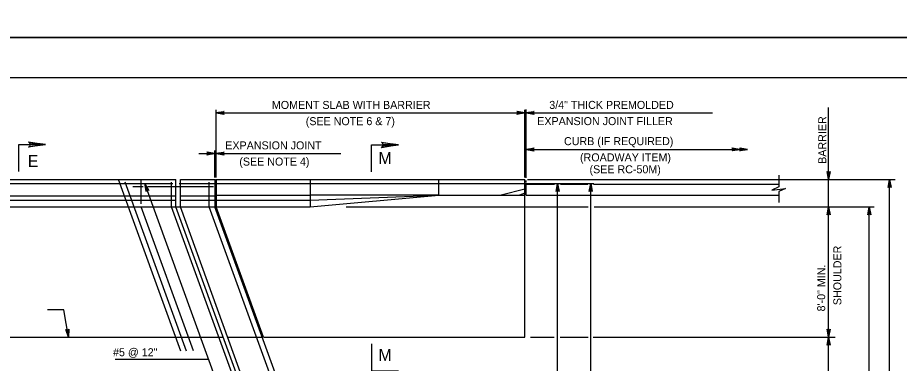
# Model space of a CAD drawing. Extents: x 636530 to 644067, y 294168 to 299122.
# Drawn here: x 639258 to 639588.7, y 296422.5 to 296552 of the extents above; entities that cross this region are included whole.
import ezdxf

# ---------------------------------------------------------------- set-up
doc = ezdxf.new("R2010")
doc.units = 0
doc.layers.add('1', color=7, linetype='Continuous')
doc.layers.add('PLT-BNDY', color=7, linetype='Continuous')

msp = doc.modelspace()

# ---------------------------------------------------------------- linework, layer by layer
at = {"layer": '1'}
for p, q in [((639832.78, 296529.48), (639046.78, 296529.48)), ((639332.52, 296492.09), (639332.52, 296517.39)), ((639448.22, 296492.09), (639448.22, 296517.39)), ((639448.73, 296492.02), (639448.73, 296517.61)), ((639562.15, 296432.28), (639562.15, 296518.3)), ((639332.52, 296516.28), (639448.22, 296516.28)), ((639448.73, 296516.28), (639518.62, 296516.28)), ((639326.01, 296501.04), (639379.24, 296501.04)), ((639332.01, 296492.09), (639332.01, 296502.25)), ((639448.73, 296502.61), (639531.77, 296502.61)), ((639132.96, 296491.34), (639317.36, 296491.34)), ((639319.25, 296426.99), (639295.83, 296491.34)), ((639304.39, 296482.24), (639304.39, 296491.34)), ((639317.36, 296481.05), (639317.36, 296491.34)), ((639319.04, 296491.34), (639332.01, 296491.34)), ((639319.04, 296481.05), (639319.04, 296491.34)), ((639332.01, 296491.34), (639332.01, 296481.05)), ((639332.27, 296491.34), (639448.22, 296491.34)), ((639332.52, 296491.34), (639332.52, 296481.05)), ((639332.52, 296491.34), (639448.22, 296491.34)), ((639367.7, 296491.34), (639367.7, 296481.05)), ((639415.98, 296485.47), (639415.98, 296491.34)), ((639448.22, 296432.28), (639448.22, 296491.34)), ((639448.22, 296486.22), (639448.22, 296491.34)), ((639448.73, 296490.19), (639448.73, 296491.02)), ((639449.23, 296491.34), (639587.05, 296491.34)), ((639543.47, 296492.98), (639543.47, 296488.62)), ((639585.01, 296226.92), (639585.01, 296491.34)), ((639134.62, 296489.81), (639316.16, 296489.81)), ((639321.39, 296427.06), (639298.37, 296490.32)), ((639301.21, 296488.76), (639305.08, 296488.76)), ((639341.98, 296390.18), (639305.71, 296489.81)), ((639306.85, 296488.76), (639331.49, 296488.76)), ((639315.74, 296481.05), (639315.74, 296490.32)), ((639318.62, 296489.81), (639474.05, 296489.81)), ((639329.85, 296481.05), (639329.85, 296490.32)), ((639448.22, 296487.68), (639439.36, 296485.47)), ((639448.73, 296485.47), (639448.73, 296489.53)), ((639448.73, 296489.53), (639459.33, 296489.53)), ((639460.48, 296465.87), (639460.48, 296489.81)), ((639461.61, 296489.53), (639471.87, 296489.53)), ((639472.94, 296465.71), (639472.94, 296489.81)), ((639473.98, 296489.53), (639543.47, 296489.53)), ((639135.17, 296485.24), (639317.36, 296485.24)), ((639319.04, 296485.24), (639332.01, 296485.24)), ((639332.52, 296485.47), (639367.7, 296485.47)), ((639367.7, 296483.53), (639415.98, 296485.47)), ((639367.7, 296481.05), (639415.98, 296485.47)), ((639415.98, 296485.47), (639367.7, 296485.47)), ((639415.98, 296485.47), (639448.22, 296485.47)), ((639448.22, 296486.22), (639446.21, 296485.47)), ((639448.73, 296485.47), (639543.47, 296485.47)), ((639543.47, 296486.82), (639543.47, 296482.75)), ((639135.8, 296483.53), (639317.36, 296483.53)), ((639136.7, 296481.05), (639332.01, 296481.05)), ((639324.03, 296427.08), (639304.39, 296481.05)), ((639404.49, 296237.21), (639315.74, 296481.05)), ((639406.11, 296237.21), (639317.36, 296481.05)), ((639319.04, 296483.53), (639332.01, 296483.53)), ((639372.11, 296335.23), (639319.04, 296481.05)), ((639418.6, 296237.21), (639329.85, 296481.05)), ((639420.76, 296237.21), (639332.01, 296481.05)), ((639332.52, 296483.53), (639367.7, 296483.53)), ((639350.27, 296432.28), (639332.52, 296481.05)), ((639332.52, 296481.05), (639367.7, 296481.05)), ((639381.24, 296481.05), (639471.96, 296481.05)), ((639474.26, 296481.05), (639579.26, 296481.05)), ((639577.39, 296237.21), (639577.39, 296481.05)), ((639460.48, 296228.45), (639460.48, 296465.87)), ((639472.94, 296228.45), (639472.94, 296465.71)), ((639275.33, 296442.54), (639269.24, 296442.54)), ((639277.13, 296432.28), (639275.33, 296442.54)), ((639154.45, 296432.28), (639335.11, 296432.28)), ((639336.79, 296432.28), (639349.76, 296432.28)), ((639350.27, 296432.28), (639448.22, 296432.28)), ((639450.4, 296432.28), (639459.21, 296432.28)), ((639461.51, 296432.28), (639471.96, 296432.28)), ((639473.84, 296432.28), (639564.53, 296432.28)), ((639562.15, 296285.98), (639562.15, 296432.28)), ((639294.64, 296424.05), (639329.65, 296424.05))]:
    msp.add_line(p, q, dxfattribs=at)
for points in [[(639332.52, 296516.28), (639335.5, 296516.84), (639335.39, 296516.76), (639335.28, 296516.68), (639335.22, 296516.58), (639335.16, 296516.48), (639335.14, 296516.38), (639335.12, 296516.28), (639335.14, 296516.18), (639335.16, 296516.08), (639335.22, 296515.98), (639335.28, 296515.88), (639335.39, 296515.8), (639335.5, 296515.72), (639332.52, 296516.28), (639335.39, 296515.8), (639335.28, 296515.88), (639332.52, 296516.28), (639335.22, 296515.98), (639335.16, 296516.08), (639332.52, 296516.28), (639335.14, 296516.18), (639335.12, 296516.28), (639332.52, 296516.28), (639335.14, 296516.38), (639335.16, 296516.48), (639332.52, 296516.28), (639335.22, 296516.58), (639335.28, 296516.68), (639332.52, 296516.28), (639335.39, 296516.76)], [(639448.22, 296516.28), (639445.24, 296515.72), (639445.35, 296515.8), (639445.47, 296515.88), (639445.53, 296515.98), (639445.59, 296516.08), (639445.6, 296516.18), (639445.62, 296516.28), (639445.6, 296516.38), (639445.59, 296516.48), (639445.53, 296516.58), (639445.47, 296516.68), (639445.35, 296516.76), (639445.24, 296516.84), (639448.22, 296516.28), (639445.35, 296516.76), (639445.47, 296516.68), (639448.22, 296516.28), (639445.53, 296516.58), (639445.59, 296516.48), (639448.22, 296516.28), (639445.6, 296516.38), (639445.62, 296516.28), (639448.22, 296516.28), (639445.6, 296516.18), (639445.59, 296516.08), (639448.22, 296516.28), (639445.53, 296515.98), (639445.47, 296515.88), (639448.22, 296516.28), (639445.35, 296515.8)], [(639448.73, 296516.28), (639451.71, 296516.84), (639451.6, 296516.76), (639451.48, 296516.68), (639451.42, 296516.58), (639451.36, 296516.48), (639451.35, 296516.38), (639451.33, 296516.28), (639451.35, 296516.18), (639451.36, 296516.08), (639451.42, 296515.98), (639451.48, 296515.88), (639451.6, 296515.8), (639451.71, 296515.72), (639448.73, 296516.28), (639451.6, 296515.8), (639451.48, 296515.88), (639448.73, 296516.28), (639451.42, 296515.98), (639451.36, 296516.08), (639448.73, 296516.28), (639451.35, 296516.18), (639451.33, 296516.28), (639448.73, 296516.28), (639451.35, 296516.38), (639451.36, 296516.48), (639448.73, 296516.28), (639451.42, 296516.58), (639451.48, 296516.68), (639448.73, 296516.28), (639451.6, 296516.76)], [(639258.43, 296494.39), (639258.43, 296504.47), (639268.51, 296504.47)], [(639262.4, 296505.23), (639262.63, 296504.79), (639268.51, 296504.47), (639262.4, 296505.23), (639262.09, 296505.5), (639268.51, 296504.47), (639262.63, 296504.18), (639262.42, 296503.74), (639268.51, 296504.47), (639262.09, 296503.45), (639262.42, 296503.74)], [(639390.76, 296494.2), (639390.76, 296504.28), (639400.84, 296504.28)], [(639394.73, 296505.04), (639394.96, 296504.61), (639400.84, 296504.28), (639394.73, 296505.04), (639394.42, 296505.31), (639400.84, 296504.28), (639394.97, 296503.99), (639394.75, 296503.55), (639400.84, 296504.28), (639394.42, 296503.26), (639394.75, 296503.55)], [(639332.01, 296501.04), (639329.03, 296500.48), (639329.15, 296500.56), (639329.26, 296500.64), (639329.32, 296500.74), (639329.38, 296500.84), (639329.4, 296500.94), (639329.41, 296501.04), (639329.4, 296501.14), (639329.38, 296501.24), (639329.32, 296501.34), (639329.26, 296501.44), (639329.15, 296501.52), (639329.03, 296501.6), (639332.01, 296501.04), (639329.15, 296501.52), (639329.26, 296501.44), (639332.01, 296501.04), (639329.32, 296501.34), (639329.38, 296501.24), (639332.01, 296501.04), (639329.4, 296501.14), (639329.41, 296501.04), (639332.01, 296501.04), (639329.4, 296500.94), (639329.38, 296500.84), (639332.01, 296501.04), (639329.32, 296500.74), (639329.26, 296500.64), (639332.01, 296501.04), (639329.15, 296500.56)], [(639332.52, 296501.04), (639335.5, 296501.6), (639335.39, 296501.52), (639335.28, 296501.44), (639335.22, 296501.34), (639335.16, 296501.24), (639335.14, 296501.14), (639335.12, 296501.04), (639335.14, 296500.94), (639335.16, 296500.84), (639335.22, 296500.74), (639335.28, 296500.64), (639335.39, 296500.56), (639335.5, 296500.48), (639332.52, 296501.04), (639335.39, 296500.56), (639335.28, 296500.64), (639332.52, 296501.04), (639335.22, 296500.74), (639335.16, 296500.84), (639332.52, 296501.04), (639335.14, 296500.94), (639335.12, 296501.04), (639332.52, 296501.04), (639335.14, 296501.14), (639335.16, 296501.24), (639332.52, 296501.04), (639335.22, 296501.34), (639335.28, 296501.44), (639332.52, 296501.04), (639335.39, 296501.52)], [(639448.73, 296502.61), (639451.71, 296503.17), (639451.6, 296503.09), (639451.48, 296503.01), (639451.42, 296502.91), (639451.36, 296502.81), (639451.35, 296502.71), (639451.33, 296502.61), (639451.35, 296502.51), (639451.36, 296502.41), (639451.42, 296502.31), (639451.48, 296502.21), (639451.6, 296502.13), (639451.71, 296502.05), (639448.73, 296502.61), (639451.6, 296502.13), (639451.48, 296502.21), (639448.73, 296502.61), (639451.42, 296502.31), (639451.36, 296502.41), (639448.73, 296502.61), (639451.35, 296502.51), (639451.33, 296502.61), (639448.73, 296502.61), (639451.35, 296502.71), (639451.36, 296502.81), (639448.73, 296502.61), (639451.42, 296502.91), (639451.48, 296503.01), (639448.73, 296502.61), (639451.6, 296503.09)], [(639528.89, 296502.61), (639525.91, 296502.05), (639526.02, 296502.13), (639526.14, 296502.21), (639526.2, 296502.31), (639526.26, 296502.41), (639526.27, 296502.51), (639526.29, 296502.61), (639526.27, 296502.71), (639526.26, 296502.81), (639526.2, 296502.91), (639526.14, 296503.01), (639526.02, 296503.09), (639525.91, 296503.17), (639528.89, 296502.61), (639526.02, 296503.09), (639526.14, 296503.01), (639528.89, 296502.61), (639526.2, 296502.91), (639526.26, 296502.81), (639528.89, 296502.61), (639526.27, 296502.71), (639526.29, 296502.61), (639528.89, 296502.61), (639526.27, 296502.51), (639526.26, 296502.41), (639528.89, 296502.61), (639526.2, 296502.31), (639526.14, 296502.21), (639528.89, 296502.61), (639526.02, 296502.13)], [(639531.77, 296502.61), (639528.79, 296502.05), (639528.91, 296502.13), (639529.02, 296502.21), (639529.08, 296502.31), (639529.14, 296502.41), (639529.16, 296502.51), (639529.17, 296502.61), (639529.16, 296502.71), (639529.14, 296502.81), (639529.08, 296502.91), (639529.02, 296503.01), (639528.91, 296503.09), (639528.79, 296503.17), (639531.77, 296502.61), (639528.91, 296503.09), (639529.02, 296503.01), (639531.77, 296502.61), (639529.08, 296502.91), (639529.14, 296502.81), (639531.77, 296502.61), (639529.16, 296502.71), (639529.17, 296502.61), (639531.77, 296502.61), (639529.16, 296502.51), (639529.14, 296502.41), (639531.77, 296502.61), (639529.08, 296502.31), (639529.02, 296502.21), (639531.77, 296502.61), (639528.91, 296502.13)], [(639562.15, 296491.34), (639561.59, 296494.32), (639561.67, 296494.2), (639561.75, 296494.09), (639561.85, 296494.03), (639561.95, 296493.97), (639562.05, 296493.95), (639562.15, 296493.94), (639562.25, 296493.95), (639562.35, 296493.97), (639562.45, 296494.03), (639562.55, 296494.09), (639562.63, 296494.2), (639562.71, 296494.32), (639562.15, 296491.34), (639562.63, 296494.2), (639562.55, 296494.09), (639562.15, 296491.34), (639562.45, 296494.03), (639562.35, 296493.97), (639562.15, 296491.34), (639562.25, 296493.95), (639562.15, 296493.94), (639562.15, 296491.34), (639562.05, 296493.95), (639561.95, 296493.97), (639562.15, 296491.34), (639561.85, 296494.03), (639561.75, 296494.09), (639562.15, 296491.34), (639561.67, 296494.2)], [(639585.01, 296491.34), (639585.57, 296488.35), (639585.49, 296488.47), (639585.41, 296488.58), (639585.31, 296488.64), (639585.21, 296488.7), (639585.11, 296488.72), (639585.01, 296488.74), (639584.91, 296488.72), (639584.81, 296488.7), (639584.71, 296488.64), (639584.61, 296488.58), (639584.53, 296488.47), (639584.45, 296488.35), (639585.01, 296491.34), (639584.53, 296488.47), (639584.61, 296488.58), (639585.01, 296491.34), (639584.71, 296488.64), (639584.81, 296488.7), (639585.01, 296491.34), (639584.91, 296488.72), (639585.01, 296488.74), (639585.01, 296491.34), (639585.11, 296488.72), (639585.21, 296488.7), (639585.01, 296491.34), (639585.31, 296488.64), (639585.41, 296488.58), (639585.01, 296491.34), (639585.49, 296488.47)], [(639305.71, 296489.81), (639307.26, 296487.2), (639307.15, 296487.28), (639307.03, 296487.36), (639306.92, 296487.38), (639306.8, 296487.4), (639306.7, 296487.39), (639306.6, 296487.37), (639306.52, 296487.32), (639306.43, 296487.27), (639306.35, 296487.18), (639306.28, 296487.09), (639306.24, 296486.95), (639306.21, 296486.82), (639305.71, 296489.81), (639306.24, 296486.95), (639306.28, 296487.09), (639305.71, 296489.81), (639306.35, 296487.18), (639306.43, 296487.27), (639305.71, 296489.81), (639306.52, 296487.32), (639306.6, 296487.37), (639305.71, 296489.81), (639306.7, 296487.39), (639306.8, 296487.4), (639305.71, 296489.81), (639306.92, 296487.38), (639307.03, 296487.36), (639305.71, 296489.81), (639307.15, 296487.28)], [(639460.48, 296489.81), (639461.04, 296486.83), (639460.96, 296486.94), (639460.88, 296487.06), (639460.78, 296487.12), (639460.68, 296487.18), (639460.58, 296487.19), (639460.48, 296487.21), (639460.38, 296487.19), (639460.28, 296487.18), (639460.18, 296487.12), (639460.08, 296487.06), (639460.01, 296486.94), (639459.93, 296486.83), (639460.48, 296489.81), (639460.01, 296486.94), (639460.08, 296487.06), (639460.48, 296489.81), (639460.18, 296487.12), (639460.28, 296487.18), (639460.48, 296489.81), (639460.38, 296487.19), (639460.48, 296487.21), (639460.48, 296489.81), (639460.58, 296487.19), (639460.68, 296487.18), (639460.48, 296489.81), (639460.78, 296487.12), (639460.88, 296487.06), (639460.48, 296489.81), (639460.96, 296486.94)], [(639472.94, 296489.81), (639473.5, 296486.83), (639473.42, 296486.94), (639473.34, 296487.06), (639473.24, 296487.12), (639473.14, 296487.18), (639473.04, 296487.19), (639472.94, 296487.21), (639472.84, 296487.19), (639472.74, 296487.18), (639472.64, 296487.12), (639472.54, 296487.06), (639472.46, 296486.94), (639472.38, 296486.83), (639472.94, 296489.81), (639472.46, 296486.94), (639472.54, 296487.06), (639472.94, 296489.81), (639472.64, 296487.12), (639472.74, 296487.18), (639472.94, 296489.81), (639472.84, 296487.19), (639472.94, 296487.21), (639472.94, 296489.81), (639473.04, 296487.19), (639473.14, 296487.18), (639472.94, 296489.81), (639473.24, 296487.12), (639473.34, 296487.06), (639472.94, 296489.81), (639473.42, 296486.94)], [(639543.47, 296488.62), (639540.82, 296487.32), (639546.01, 296488.02), (639543.47, 296486.82)], [(639562.15, 296481.05), (639562.71, 296478.07), (639562.63, 296478.18), (639562.55, 296478.3), (639562.45, 296478.36), (639562.35, 296478.41), (639562.25, 296478.43), (639562.15, 296478.45), (639562.05, 296478.43), (639561.95, 296478.41), (639561.85, 296478.36), (639561.75, 296478.3), (639561.67, 296478.18), (639561.59, 296478.07), (639562.15, 296481.05), (639561.67, 296478.18), (639561.75, 296478.3), (639562.15, 296481.05), (639561.85, 296478.36), (639561.95, 296478.41), (639562.15, 296481.05), (639562.05, 296478.43), (639562.15, 296478.45), (639562.15, 296481.05), (639562.25, 296478.43), (639562.35, 296478.41), (639562.15, 296481.05), (639562.45, 296478.36), (639562.55, 296478.3), (639562.15, 296481.05), (639562.63, 296478.18)], [(639577.39, 296481.05), (639577.95, 296478.07), (639577.87, 296478.18), (639577.79, 296478.3), (639577.69, 296478.36), (639577.59, 296478.41), (639577.49, 296478.43), (639577.39, 296478.45), (639577.29, 296478.43), (639577.19, 296478.41), (639577.09, 296478.36), (639576.99, 296478.3), (639576.91, 296478.18), (639576.83, 296478.07), (639577.39, 296481.05), (639576.91, 296478.18), (639576.99, 296478.3), (639577.39, 296481.05), (639577.09, 296478.36), (639577.19, 296478.41), (639577.39, 296481.05), (639577.29, 296478.43), (639577.39, 296478.45), (639577.39, 296481.05), (639577.49, 296478.43), (639577.59, 296478.41), (639577.39, 296481.05), (639577.69, 296478.36), (639577.79, 296478.3), (639577.39, 296481.05), (639577.87, 296478.18)], [(639277.13, 296432.28), (639276.06, 296435.12), (639276.16, 296435.02), (639276.26, 296434.92), (639276.36, 296434.88), (639276.47, 296434.84), (639276.57, 296434.84), (639276.68, 296434.84), (639276.77, 296434.88), (639276.87, 296434.91), (639276.95, 296434.99), (639277.04, 296435.06), (639277.1, 296435.19), (639277.16, 296435.32), (639277.13, 296432.28), (639277.1, 296435.19), (639277.04, 296435.06), (639277.13, 296432.28), (639276.95, 296434.99), (639276.87, 296434.91), (639277.13, 296432.28), (639276.77, 296434.88), (639276.68, 296434.84), (639277.13, 296432.28), (639276.57, 296434.84), (639276.47, 296434.84), (639277.13, 296432.28), (639276.36, 296434.88), (639276.26, 296434.92), (639277.13, 296432.28), (639276.16, 296435.02)], [(639562.15, 296432.28), (639561.59, 296435.26), (639561.67, 296435.15), (639561.75, 296435.03), (639561.85, 296434.97), (639561.95, 296434.91), (639562.05, 296434.9), (639562.15, 296434.88), (639562.25, 296434.9), (639562.35, 296434.91), (639562.45, 296434.97), (639562.55, 296435.03), (639562.63, 296435.15), (639562.71, 296435.26), (639562.15, 296432.28), (639562.63, 296435.15), (639562.55, 296435.03), (639562.15, 296432.28), (639562.45, 296434.97), (639562.35, 296434.91), (639562.15, 296432.28), (639562.25, 296434.9), (639562.15, 296434.88), (639562.15, 296432.28), (639562.05, 296434.9), (639561.95, 296434.91), (639562.15, 296432.28), (639561.85, 296434.97), (639561.75, 296435.03), (639562.15, 296432.28), (639561.67, 296435.15)], [(639562.15, 296432.28), (639562.71, 296429.3), (639562.63, 296429.41), (639562.55, 296429.53), (639562.45, 296429.59), (639562.35, 296429.65), (639562.25, 296429.66), (639562.15, 296429.68), (639562.05, 296429.66), (639561.95, 296429.65), (639561.85, 296429.59), (639561.75, 296429.53), (639561.67, 296429.41), (639561.59, 296429.3), (639562.15, 296432.28), (639561.67, 296429.41), (639561.75, 296429.53), (639562.15, 296432.28), (639561.85, 296429.59), (639561.95, 296429.65), (639562.15, 296432.28), (639562.05, 296429.66), (639562.15, 296429.68), (639562.15, 296432.28), (639562.25, 296429.66), (639562.35, 296429.65), (639562.15, 296432.28), (639562.45, 296429.59), (639562.55, 296429.53), (639562.15, 296432.28), (639562.63, 296429.41)], [(639390.76, 296429.72), (639390.76, 296419.64), (639400.84, 296419.64)]]:
    msp.add_lwpolyline(points, dxfattribs=at)
at = {"layer": 'PLT-BNDY'}
for points in [[(639006.78, 297138.48), (639847.78, 297138.48), (639847.78, 296544.48), (639006.78, 296544.48)], [(639006.78, 296544.48), (639847.78, 296544.48), (639847.78, 295950.48), (639006.78, 295950.48)]]:
    msp.add_lwpolyline(points, close=True, dxfattribs=at)

# ---------------------------------------------------------------- texts
at = {"layer": '1'}
for s, height, p in [('MOMENT SLAB WITH BARRIER', 3, (639353.36, 296517.77)), ('3/4" THICK PREMOLDED', 3, (639457.38, 296517.78)), ('(SEE NOTE 6 & 7)', 3, (639366.06, 296511.69)), ('EXPANSION JOINT FILLER', 3, (639452.88, 296511.71)), ('CURB (IF REQUIRED)', 3, (639462.91, 296504.2)), ('EXPANSION JOINT', 3, (639335.89, 296502.62)), ('M', 4.5, (639393.31, 296497.09)), ('(ROADWAY ITEM)', 3, (639468.91, 296498.13)), ('E', 4.5, (639261.81, 296495.97)), ('(SEE NOTE 4)', 3, (639341.15, 296496.55)), ('(SEE RC-50M)', 3, (639472.47, 296493.66)), ('#5 @ 12"', 3, (639293.8, 296425.12)), ('M', 4.5, (639393.31, 296423.35))]:
    msp.add_text(s, height=height, dxfattribs=at).set_placement(p)
for s, p in [('BARRIER', (639561.26, 296497.19)), ('SHOULDER', (639566.92, 296444.26)), ('8\'-0" MIN.', (639560.85, 296441.9))]:
    msp.add_text(s, height=3, rotation=90, dxfattribs=at).set_placement(p)

doc.saveas('drawing.dxf')
